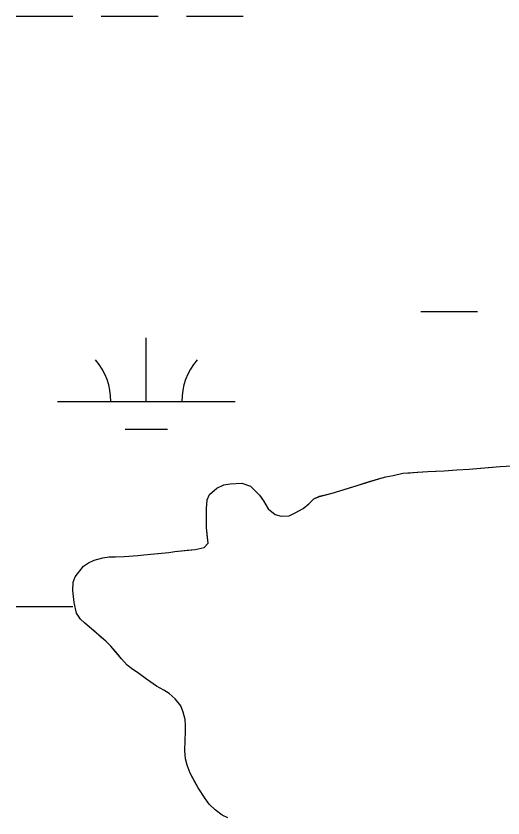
# Model space of a CAD drawing. Extents: x 3177185 to 3215018, y 812988 to 838321.
# Drawn here: x 3208455.2 to 3208729.5, y 832238.2 to 832690 of the extents above; entities that cross this region are included whole.
import ezdxf

# ---------------------------------------------------------------- set-up
doc = ezdxf.new("R2010")
doc.units = 0
for name, color, linetype in [('V-SITE-VEGE', 7, 'Continuous'), ('V-TOPO-SHOR', 7, 'Continuous'), ('V-WETL-SWMP', 7, 'Continuous')]:
    doc.layers.add(name, color=color, linetype=linetype)

msp = doc.modelspace()

# ---------------------------------------------------------------- linework, layer by layer
at = {"layer": 'V-SITE-VEGE'}
for p, q in [((3208710.57, 832434.74), (3208727.86, 832436.24)), ((3208727.86, 832436.24), (3208734.65, 832436.66)), ((3208667.73, 832431.2), (3208673.18, 832432.4)), ((3208673.18, 832432.4), (3208687.15, 832433.37)), ((3208687.15, 832433.37), (3208696.46, 832433.78)), ((3208696.46, 832433.78), (3208703.52, 832434.33)), ((3208703.52, 832434.33), (3208710.57, 832434.74)), ((3208575.8, 832426.49), (3208582.32, 832426.9)), ((3208582.32, 832426.9), (3208587.24, 832425.18)), ((3208633.29, 832421.28), (3208659.49, 832429.32)), ((3208659.49, 832429.32), (3208663.47, 832430.39)), ((3208663.47, 832430.39), (3208667.73, 832431.2)), ((3208564.23, 832420.47), (3208568.35, 832424.08)), ((3208568.35, 832424.08), (3208572.21, 832425.81)), ((3208572.21, 832425.81), (3208575.8, 832426.49)), ((3208587.24, 832425.18), (3208592.31, 832420)), ((3208562.78, 832417.41), (3208564.23, 832420.47)), ((3208592.31, 832420), (3208594.58, 832416.95)), ((3208620.13, 832415.14), (3208623.05, 832418.07)), ((3208623.05, 832418.07), (3208626.24, 832419.41)), ((3208626.24, 832419.41), (3208633.29, 832421.28)), ((3208562.52, 832412.62), (3208562.78, 832417.41)), ((3208594.58, 832416.95), (3208597.25, 832412.29)), ((3208616.94, 832412.6), (3208620.13, 832415.14)), ((3208562.54, 832401.71), (3208562.52, 832412.62)), ((3208597.25, 832412.29), (3208601.11, 832409.24)), ((3208601.11, 832409.24), (3208604.57, 832408.18)), ((3208608.97, 832408.46), (3208612.42, 832410.06)), ((3208612.42, 832410.06), (3208616.94, 832412.6)), ((3208604.57, 832408.18), (3208608.97, 832408.46)), ((3208563.36, 832393.06), (3208562.54, 832401.71)), ((3208561.23, 832390.67), (3208563.36, 832393.06)), ((3208523.85, 832386.07), (3208527.18, 832386.47)), ((3208527.18, 832386.47), (3208531.04, 832386.74)), ((3208531.04, 832386.74), (3208541.28, 832387.83)), ((3208541.28, 832387.83), (3208544.61, 832388.37)), ((3208544.61, 832388.37), (3208556.18, 832389.46)), ((3208556.18, 832389.46), (3208561.23, 832390.67)), ((3208493.13, 832380.15), (3208496.05, 832382.02)), ((3208496.05, 832382.02), (3208499.24, 832383.48)), ((3208499.24, 832383.48), (3208504.17, 832384.83)), ((3208504.17, 832384.83), (3208507.63, 832385.36)), ((3208507.63, 832385.36), (3208516.14, 832385.52)), ((3208516.14, 832385.52), (3208523.85, 832386.07)), ((3208488.49, 832374.02), (3208493.13, 832380.15)), ((3208487.43, 832371.09), (3208488.49, 832374.02)), ((3208487.17, 832366.3), (3208487.43, 832371.09)), ((3208487.85, 832359.65), (3208487.17, 832366.3)), ((3208489.19, 832353.53), (3208487.85, 832359.65)), ((3208491.46, 832350.21), (3208489.19, 832353.53)), ((3208493.73, 832348.08), (3208491.46, 832350.21)), ((3208496.66, 832345.69), (3208493.73, 832348.08)), ((3208505.73, 832337.86), (3208496.66, 832345.69)), ((3208508.66, 832334.94), (3208505.73, 832337.86)), ((3208514.66, 832327.9), (3208508.66, 832334.94)), ((3208517.86, 832324.31), (3208514.66, 832327.9)), ((3208520.26, 832322.32), (3208517.86, 832324.31)), ((3208524.39, 832319.54), (3208520.26, 832322.32)), ((3208528.65, 832316.35), (3208524.39, 832319.54)), ((3208534.38, 832312.51), (3208528.65, 832316.35)), ((3208538.51, 832310.12), (3208534.38, 832312.51)), ((3208541.44, 832308.26), (3208538.51, 832310.12)), ((3208544.91, 832305.34), (3208541.44, 832308.26)), ((3208547.98, 832301.36), (3208544.91, 832305.34)), ((3208549.31, 832297.9), (3208547.98, 832301.36)), ((3208550.39, 832293.64), (3208549.31, 832297.9)), ((3208550.66, 832290.32), (3208550.39, 832293.64)), ((3208550.67, 832286.72), (3208550.66, 832290.32)), ((3208550.41, 832281.94), (3208550.67, 832286.72)), ((3208550.29, 832276.21), (3208550.41, 832281.94)), ((3208550.7, 832271.56), (3208550.29, 832276.21)), ((3208551.64, 832267.97), (3208550.7, 832271.56)), ((3208553.24, 832263.45), (3208551.64, 832267.97)), ((3208557.78, 832255.21), (3208553.24, 832263.45)), ((3208561.66, 832249.23), (3208557.78, 832255.21)), ((3208564.06, 832245.91), (3208561.66, 832249.23)), ((3208567.39, 832242.72), (3208564.06, 832245.91)), ((3208571.39, 832239.8), (3208567.39, 832242.72)), ((3208574.59, 832238.21), (3208571.39, 832239.8))]:
    msp.add_line(p, q, dxfattribs=at)
at = {"layer": 'V-TOPO-SHOR'}
for points in [[(3208687.15, 832433.37), (3208691.54, 832433.51), (3208696.46, 832433.78), (3208703.52, 832434.33), (3208710.57, 832434.74), (3208721.21, 832435.7), (3208727.86, 832436.24), (3208734.65, 832436.66)], [(3208574.59, 832238.21), (3208571.39, 832239.8), (3208567.39, 832242.72), (3208564.06, 832245.91), (3208561.66, 832249.23), (3208557.78, 832255.21), (3208556.32, 832257.86), (3208553.24, 832263.45), (3208551.64, 832267.97), (3208550.7, 832271.56), (3208550.29, 832276.21), (3208550.41, 832281.94), (3208550.67, 832286.72), (3208550.66, 832290.32), (3208550.39, 832293.64), (3208549.32, 832297.9), (3208547.98, 832301.36), (3208544.91, 832305.34), (3208541.44, 832308.26), (3208538.51, 832310.12), (3208534.38, 832312.51), (3208528.65, 832316.35), (3208524.39, 832319.54), (3208520.26, 832322.32), (3208517.86, 832324.31), (3208514.66, 832327.9), (3208512.26, 832330.69), (3208508.66, 832334.94), (3208505.73, 832337.86), (3208502.66, 832340.52), (3208499.73, 832343.04), (3208496.66, 832345.69), (3208493.73, 832348.08), (3208491.46, 832350.21), (3208489.19, 832353.53), (3208487.85, 832359.65), (3208487.17, 832366.3), (3208487.43, 832371.09), (3208488.49, 832374.02), (3208493.13, 832380.15), (3208496.05, 832382.02), (3208499.24, 832383.48), (3208504.16, 832384.83), (3208507.62, 832385.36), (3208511.22, 832385.37), (3208516.14, 832385.52), (3208523.85, 832386.07), (3208527.18, 832386.47), (3208531.04, 832386.74), (3208535.03, 832387.15), (3208541.28, 832387.83), (3208544.61, 832388.37), (3208551.52, 832389.05), (3208556.18, 832389.46), (3208561.23, 832390.67), (3208563.36, 832393.06), (3208563.09, 832396.26), (3208562.54, 832401.71), (3208562.53, 832406.9), (3208562.52, 832412.62), (3208562.78, 832417.41), (3208564.23, 832420.47), (3208568.35, 832424.08), (3208572.21, 832425.81), (3208575.8, 832426.49), (3208582.32, 832426.9), (3208587.24, 832425.18), (3208592.31, 832420), (3208594.58, 832416.95), (3208597.25, 832412.29), (3208601.11, 832409.24), (3208604.57, 832408.18), (3208608.97, 832408.46), (3208612.42, 832410.06), (3208616.94, 832412.6), (3208620.13, 832415.14), (3208623.05, 832418.07), (3208626.24, 832419.4), (3208633.29, 832421.28), (3208639.41, 832423.16), (3208647.38, 832425.57), (3208652.44, 832427.18), (3208659.49, 832429.32), (3208663.47, 832430.39), (3208667.73, 832431.2), (3208673.18, 832432.41), (3208677.31, 832432.68), (3208681.17, 832432.96), (3208687.15, 832433.37)]]:
    msp.add_lwpolyline(points, dxfattribs=at)
at = {"layer": 'V-WETL-SWMP'}
for p, q in [((3208455.18, 832690), (3208487.18, 832690)), ((3208503.18, 832690), (3208535.18, 832690)), ((3208551.18, 832690), (3208583.18, 832690)), ((3208683.18, 832523.5), (3208715.18, 832523.5)), ((3208528.58, 832472.76), (3208528.58, 832508.76)), ((3208478.58, 832472.76), (3208578.58, 832472.76)), ((3208516.58, 832457.33), (3208540.58, 832457.33)), ((3208721.21, 832435.7), (3208727.86, 832436.24)), ((3208727.86, 832436.24), (3208734.65, 832436.66)), ((3208667.73, 832431.2), (3208673.18, 832432.41)), ((3208673.18, 832432.41), (3208677.31, 832432.68)), ((3208677.31, 832432.68), (3208681.16, 832432.96)), ((3208681.16, 832432.96), (3208687.15, 832433.37)), ((3208687.15, 832433.37), (3208691.54, 832433.51)), ((3208691.54, 832433.51), (3208696.46, 832433.78)), ((3208696.46, 832433.78), (3208703.52, 832434.33)), ((3208703.52, 832434.33), (3208710.57, 832434.74)), ((3208710.57, 832434.74), (3208721.21, 832435.7)), ((3208575.8, 832426.49), (3208582.32, 832426.9)), ((3208582.32, 832426.9), (3208587.24, 832425.18)), ((3208647.38, 832425.57), (3208652.44, 832427.18)), ((3208652.44, 832427.18), (3208659.48, 832429.32)), ((3208659.48, 832429.32), (3208663.47, 832430.39)), ((3208663.47, 832430.39), (3208667.73, 832431.2)), ((3208564.23, 832420.48), (3208568.35, 832424.08)), ((3208568.35, 832424.08), (3208572.21, 832425.81)), ((3208572.21, 832425.81), (3208575.8, 832426.49)), ((3208587.24, 832425.18), (3208592.31, 832420)), ((3208633.29, 832421.28), (3208639.41, 832423.16)), ((3208639.41, 832423.16), (3208647.38, 832425.57)), ((3208562.78, 832417.41), (3208564.23, 832420.48)), ((3208592.31, 832420), (3208594.58, 832416.95)), ((3208620.13, 832415.13), (3208623.05, 832418.07)), ((3208623.05, 832418.07), (3208626.24, 832419.4)), ((3208626.24, 832419.4), (3208633.29, 832421.28)), ((3208562.52, 832412.62), (3208562.78, 832417.41)), ((3208594.58, 832416.95), (3208597.25, 832412.29)), ((3208616.94, 832412.6), (3208620.13, 832415.13)), ((3208562.54, 832401.71), (3208562.52, 832412.62)), ((3208597.25, 832412.29), (3208601.11, 832409.24)), ((3208601.11, 832409.24), (3208604.57, 832408.18)), ((3208608.97, 832408.46), (3208612.42, 832410.06)), ((3208612.42, 832410.06), (3208616.94, 832412.6)), ((3208604.57, 832408.18), (3208608.97, 832408.46)), ((3208563.09, 832396.26), (3208562.54, 832401.71)), ((3208563.36, 832393.06), (3208563.09, 832396.26)), ((3208561.23, 832390.67), (3208563.36, 832393.06)), ((3208523.85, 832386.07), (3208527.18, 832386.47)), ((3208527.18, 832386.47), (3208531.04, 832386.74)), ((3208531.04, 832386.74), (3208535.03, 832387.15)), ((3208535.03, 832387.15), (3208541.28, 832387.83)), ((3208541.28, 832387.83), (3208544.61, 832388.37)), ((3208544.61, 832388.37), (3208551.52, 832389.05)), ((3208551.52, 832389.05), (3208556.18, 832389.46)), ((3208556.18, 832389.46), (3208561.23, 832390.67)), ((3208493.13, 832380.15), (3208496.05, 832382.02)), ((3208496.05, 832382.02), (3208499.24, 832383.49)), ((3208499.24, 832383.49), (3208504.16, 832384.83)), ((3208504.16, 832384.83), (3208507.62, 832385.37)), ((3208507.62, 832385.37), (3208511.22, 832385.37)), ((3208511.22, 832385.37), (3208516.14, 832385.52)), ((3208516.14, 832385.52), (3208523.85, 832386.07)), ((3208488.49, 832374.02), (3208493.13, 832380.15)), ((3208487.43, 832371.09), (3208488.49, 832374.02)), ((3208487.17, 832366.3), (3208487.43, 832371.09)), ((3208487.85, 832359.65), (3208487.17, 832366.3)), ((3208489.19, 832353.53), (3208487.85, 832359.65)), ((3208455.18, 832357.33), (3208487.18, 832357.33)), ((3208491.46, 832350.21), (3208489.19, 832353.53)), ((3208493.73, 832348.08), (3208491.46, 832350.21)), ((3208496.66, 832345.69), (3208493.73, 832348.08)), ((3208499.73, 832343.04), (3208496.66, 832345.69)), ((3208502.66, 832340.52), (3208499.73, 832343.04)), ((3208505.72, 832337.86), (3208502.66, 832340.52)), ((3208508.66, 832334.94), (3208505.72, 832337.86)), ((3208512.26, 832330.69), (3208508.66, 832334.94)), ((3208514.66, 832327.9), (3208512.26, 832330.69)), ((3208517.86, 832324.31), (3208514.66, 832327.9)), ((3208520.26, 832322.32), (3208517.86, 832324.31)), ((3208524.39, 832319.54), (3208520.26, 832322.32)), ((3208528.65, 832316.35), (3208524.39, 832319.54)), ((3208534.38, 832312.51), (3208528.65, 832316.35)), ((3208538.51, 832310.12), (3208534.38, 832312.51)), ((3208541.44, 832308.26), (3208538.51, 832310.12)), ((3208544.91, 832305.34), (3208541.44, 832308.26)), ((3208547.98, 832301.36), (3208544.91, 832305.34)), ((3208549.31, 832297.9), (3208547.98, 832301.36)), ((3208550.39, 832293.64), (3208549.31, 832297.9)), ((3208550.66, 832290.32), (3208550.39, 832293.64)), ((3208550.67, 832286.73), (3208550.66, 832290.32)), ((3208550.41, 832281.94), (3208550.67, 832286.73)), ((3208550.29, 832276.21), (3208550.41, 832281.94)), ((3208550.7, 832271.56), (3208550.29, 832276.21)), ((3208551.64, 832267.97), (3208550.7, 832271.56)), ((3208553.24, 832263.45), (3208551.64, 832267.97)), ((3208556.32, 832257.86), (3208553.24, 832263.45)), ((3208557.78, 832255.21), (3208556.32, 832257.86)), ((3208561.66, 832249.23), (3208557.78, 832255.21)), ((3208564.06, 832245.91), (3208561.66, 832249.23)), ((3208567.39, 832242.72), (3208564.06, 832245.91)), ((3208571.39, 832239.8), (3208567.39, 832242.72)), ((3208574.58, 832238.21), (3208571.39, 832239.8))]:
    msp.add_line(p, q, dxfattribs=at)
for centre, start, end in [((3208473.34, 832473.23), 359.2282, 40.7718), ((3208583.83, 832473.23), 139.2282, 180.7718)]:
    msp.add_arc(centre, 35.25, start, end, dxfattribs=at)

doc.saveas('drawing.dxf')
